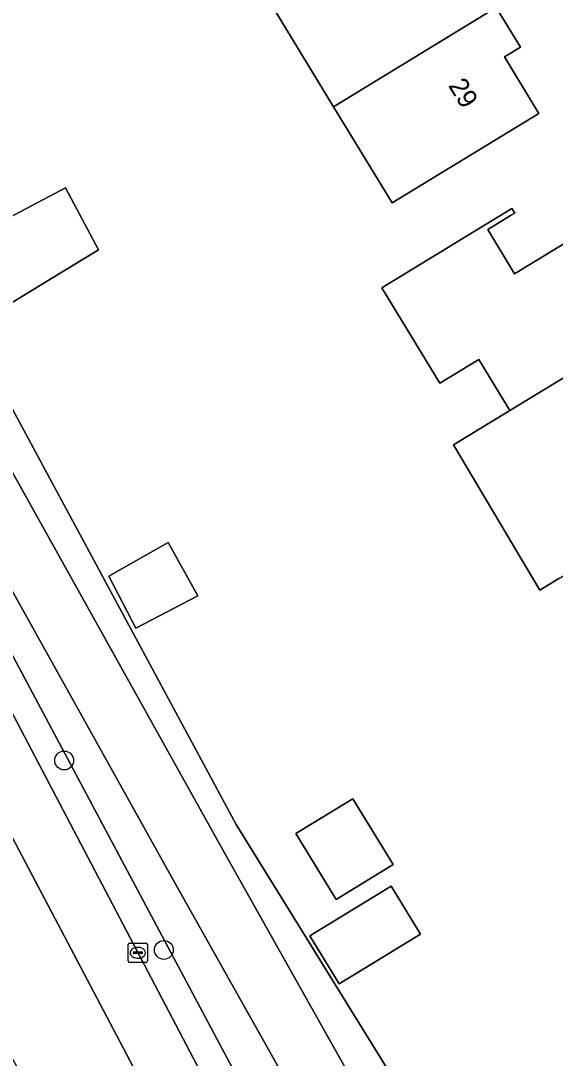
# Model space of a CAD drawing. Extents: x 157767 to 159172, y 387839 to 389425.
# Drawn here: x 158078.5 to 158106.2, y 388455.8 to 388509.6 of the extents above; entities that cross this region are included whole.
import ezdxf

# ---------------------------------------------------------------- set-up
doc = ezdxf.new("R2010")
doc.units = 0
for name, color, linetype in [('IMGEO_Berm_groen', 7, 'Continuous'), ('IMGEO_Boom', 7, 'Continuous'), ('IMGEO_Erf', 7, 'Continuous'), ('IMGEO_Fietspad_gesloten', 7, 'Continuous'), ('IMGEO_Greppel_droge_sloot', 7, 'Continuous'), ('IMGEO_Kolk', 7, 'Continuous'), ('IMGEO_Oever', 7, 'Continuous'), ('IMGEO_Pand', 7, 'Continuous'), ('IMGEO_Pand_nummerreeks', 7, 'Continuous')]:
    doc.layers.add(name, color=color, linetype=linetype)

msp = doc.modelspace()

# ---------------------------------------------------------------- linework, layer by layer
at = {"layer": 'IMGEO_Berm_groen'}
for points in [[(158043.765, 388552.918), (158043.338, 388554.813), (158035.602, 388550.258), (158036.401, 388549.106), (158056.077, 388514.656), (158064.182, 388500), (158096.584, 388438.321), (158109.567, 388436.94), (158111.769, 388434.911), (158118.181, 388424.064), (158119.16, 388424.643)], [(158091.576, 388451.298), (158065.59, 388500), (158063.888, 388503.189)]]:
    msp.add_lwpolyline(points, dxfattribs=at)
msp.add_lwpolyline([(158093.596, 388437.697), (158077.696, 388467.86), (158066.3, 388489.348), (158060.675, 388500), (158059.824, 388501.559), (158060.092, 388498.304), (158060.284, 388498.409), (158061.294, 388496.567), (158060.28, 388496.011), (158060.757, 388490.208), (158067.746, 388475.595), (158073.282, 388464.018), (158077.309, 388457.044), (158080.74, 388450.845), (158117.028, 388387.52), (158126.188, 388371.462), (158129.845, 388365.121), (158132.45, 388366.885), (158131.292, 388368.887), (158130.136, 388370.89), (158116.54, 388394.144), (158109.829, 388406.303), (158099.787, 388425.751)], close=True, dxfattribs=at)
at = {"layer": 'IMGEO_Boom'}
for centre in [(158080.726, 388471.215), (158085.902, 388461.384)]:
    msp.add_circle(centre, 0.489, dxfattribs=at)
at = {"layer": 'IMGEO_Erf'}
for points in [[(158073.538, 388629.633), (158065.111, 388643.432), (158048.605, 388633.424), (158041.934, 388629.381), (158019.422, 388615.682), (158006.062, 388607.391), (158003.544, 388605.795), (158007.121, 388599.66), (158008.464, 388601.21), (158008.786, 388601.467), (158010.188, 388602.586), (158011.828, 388603.703), (158014.005, 388604.812), (158016.147, 388601.216), (158027.188, 388581.174), (158029.267, 388577.665), (158033.868, 388570.534), (158041.859, 388557.406), (158043.338, 388554.813), (158043.765, 388552.918), (158061.703, 388519.687), (158072.331, 388500), (158089.66, 388467.898), (158102.446, 388447.213)], [(158103.151, 388510.278), (158104.403, 388508.221), (158103.575, 388507.717), (158105.361, 388504.783), (158097.742, 388500.144), (158094.705, 388505.132), (158091.73, 388510.017)], [(158106.404, 388480.648), (158105.408, 388480.057), (158100.935, 388487.59), (158103.862, 388489.373), (158102.249, 388492.021), (158100.219, 388490.785), (158097.207, 388495.732), (158103.967, 388499.848), (158104.111, 388499.612), (158103.896, 388499.481), (158102.708, 388498.758), (158104.101, 388496.468), (158105.289, 388497.191), (158108.705, 388499.27)]]:
    msp.add_lwpolyline(points, dxfattribs=at)
for points in [[(158082.502, 388497.707), (158079.814, 388496.064), (158077.709, 388494.778), (158075.977, 388498.042), (158077.999, 388499.115), (158077.862, 388499.373), (158080.793, 388500.928)], [(158086.131, 388482.525), (158087.659, 388479.749), (158084.449, 388478.079), (158083.045, 388480.777)], [(158097.796, 388465.81), (158094.837, 388464.008), (158092.757, 388467.424), (158095.716, 388469.225)], [(158099.226, 388462.2), (158095, 388459.627), (158093.478, 388462.126), (158097.703, 388464.7)]]:
    msp.add_lwpolyline(points, close=True, dxfattribs=at)
at = {"layer": 'IMGEO_Fietspad_gesloten'}
msp.add_lwpolyline([(158077.696, 388467.86), (158093.596, 388437.697), (158099.787, 388425.751), (158109.829, 388406.303), (158116.54, 388394.144), (158130.136, 388370.89), (158131.292, 388368.887), (158132.45, 388366.885), (158134.936, 388368.569), (158119.086, 388395.663), (158117.484, 388398.656), (158113.772, 388405.372), (158099.445, 388433.055), (158096.584, 388438.321), (158064.182, 388500)], dxfattribs=at)
at = {"layer": 'IMGEO_Greppel_droge_sloot'}
for points in [[(158106.022, 388443.252), (158101.501, 388445.088), (158100.907, 388445.967), (158098.694, 388449.243), (158089.127, 388466.266), (158074.215, 388492.994), (158050.863, 388535.479), (158042.561, 388551.239)], [(158039.907, 388549.841), (158048.209, 388534.081), (158061.515, 388509.872), (158063.743, 388505.818), (158071.561, 388491.596), (158086.473, 388464.868), (158096.04, 388447.845), (158099.556, 388442.64), (158104.894, 388440.472)]]:
    msp.add_lwpolyline(points, dxfattribs=at)
at = {"layer": 'IMGEO_Kolk'}
for p, q in [((158084.045, 388460.812), (158084.045, 388461.664)), ((158084.12, 388461.738), (158084.972, 388461.738)), ((158084.533, 388461.518), (158084.558, 388461.518)), ((158085.046, 388461.664), (158085.046, 388460.812)), ((158084.304, 388461.232), (158084.304, 388461.244)), ((158084.742, 388461.195), (158084.344, 388461.195)), ((158084.347, 388461.281), (158084.745, 388461.281)), ((158084.556, 388460.958), (158084.531, 388460.958)), ((158084.788, 388461.244), (158084.788, 388461.232)), ((158084.972, 388460.738), (158084.12, 388460.738))]:
    msp.add_line(p, q, dxfattribs=at)
for points in [[(158084.045, 388460.812), (158084.045, 388461.664)], [(158084.12, 388461.738), (158084.972, 388461.738)], [(158085.046, 388461.664), (158085.046, 388460.812)], [(158084.972, 388460.738), (158084.12, 388460.738)]]:
    msp.add_lwpolyline(points, dxfattribs=at)
for centre, radius, start, end in [((158084.122, 388461.662), 0.0765, 91.552, 178.448), ((158084.122, 388461.662), 0.0765, 91.552, 178.448), ((158084.97, 388461.662), 0.0765, 1.552, 88.448), ((158084.97, 388461.662), 0.0765, 1.552, 88.448), ((158084.344, 388461.241), 0.0403, 85.8775, 175.7526), ((158084.341, 388461.231), 0.0366, 178.938, 274.7102), ((158084.745, 388461.238), 0.043, 264.8664, 352.4533), ((158084.749, 388461.243), 0.0386, 1.7309, 96.639), ((158084.122, 388460.814), 0.0765, 181.552, 268.448), ((158084.122, 388460.814), 0.0765, 181.552, 268.448), ((158084.97, 388460.814), 0.0765, 271.552, 358.448), ((158084.97, 388460.814), 0.0765, 271.552, 358.448)]:
    msp.add_arc(centre, radius, start, end, dxfattribs=at)
for centre, major_axis, ratio, start_param, end_param in [((158084.532, 388461.238), (-0.387, 0.002), 0.722429, 4.712389, 7.853982), ((158084.557, 388461.238), (-0.39, 0.002), 0.717154, 1.570796, 4.712389)]:
    msp.add_ellipse(centre, major_axis=major_axis, ratio=ratio, start_param=start_param, end_param=end_param, dxfattribs=at)
at = {"layer": 'IMGEO_Oever'}
for points in [[(158042.561, 388551.239), (158050.863, 388535.479), (158074.215, 388492.994), (158089.127, 388466.266), (158098.694, 388449.243), (158100.907, 388445.967), (158101.501, 388445.088), (158106.022, 388443.252)], [(158104.894, 388440.472), (158099.556, 388442.64), (158096.04, 388447.845), (158086.473, 388464.868), (158071.561, 388491.596), (158063.743, 388505.818)], [(158063.888, 388503.189), (158065.59, 388500), (158091.576, 388451.298)], [(158102.446, 388447.213), (158089.66, 388467.898), (158072.331, 388500)]]:
    msp.add_lwpolyline(points, dxfattribs=at)
at = {"layer": 'IMGEO_Pand'}
for points in [[(158103.151, 388510.278), (158101.887, 388512.354), (158101.063, 388511.852), (158099.353, 388514.661), (158091.73, 388510.017), (158094.705, 388505.132)], [(158103.151, 388510.278), (158094.705, 388505.132), (158097.742, 388500.144), (158105.361, 388504.783), (158103.575, 388507.717), (158104.403, 388508.221)], [(158082.502, 388497.707), (158080.793, 388500.928), (158077.862, 388499.373), (158077.999, 388499.115), (158075.977, 388498.042), (158077.709, 388494.778), (158079.814, 388496.064)], [(158111.791, 388494.202), (158108.705, 388499.27), (158105.289, 388497.191), (158104.101, 388496.468), (158102.708, 388498.758), (158103.896, 388499.481), (158104.111, 388499.612), (158103.967, 388499.848), (158097.207, 388495.732), (158100.219, 388490.785), (158102.249, 388492.021), (158103.862, 388489.373)], [(158110.22, 388486.419), (158111.408, 388487.142), (158111.685, 388487.311), (158114.824, 388489.221), (158111.791, 388494.202), (158103.862, 388489.373), (158100.935, 388487.59), (158105.408, 388480.057), (158106.404, 388480.648), (158111.804, 388483.855), (158112.992, 388484.56), (158113.216, 388484.798), (158113.131, 388484.936), (158112.861, 388484.772), (158111.666, 388484.045)], [(158086.131, 388482.525), (158083.045, 388480.777), (158084.449, 388478.079), (158087.659, 388479.749)], [(158092.757, 388467.424), (158094.837, 388464.008), (158097.796, 388465.81), (158095.716, 388469.225)], [(158093.478, 388462.126), (158095, 388459.627), (158099.226, 388462.2), (158097.703, 388464.7)]]:
    msp.add_lwpolyline(points, close=True, dxfattribs=at)

# ---------------------------------------------------------------- texts
at = {"layer": 'IMGEO_Pand_nummerreeks'}
msp.add_text('29', height=1, rotation=301.3853, dxfattribs=at).set_placement((158100.635, 388506.232))

doc.saveas('drawing.dxf')
